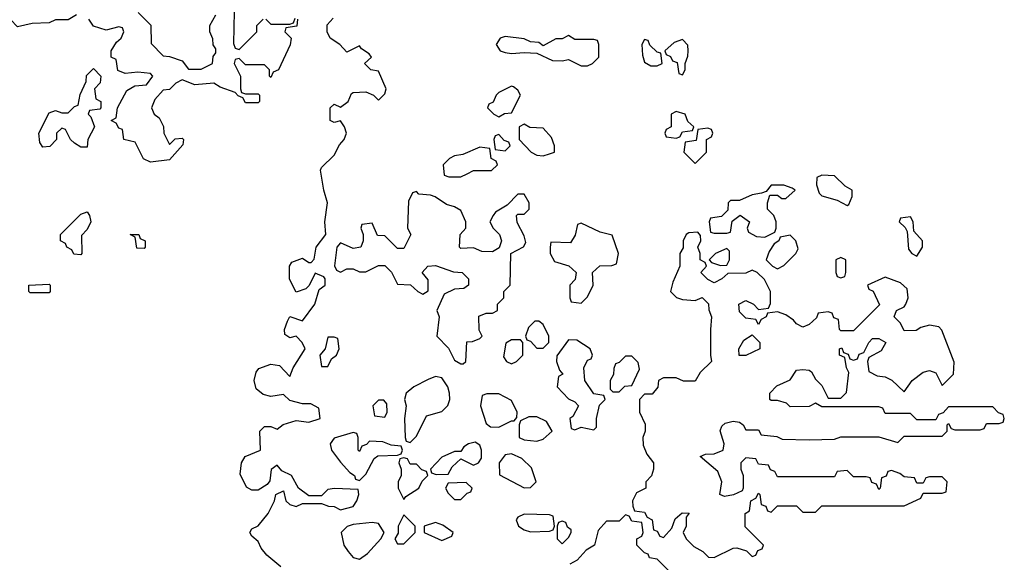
# Model space of a CAD drawing. Header units: inches. Extents: x 2601469 to 2753575, y 449403 to 582909.
# Tile 303 of 350: x 2684597 to 2687706, y 533276 to 534988. Entities that reach past the tile are written whole.
import ezdxf

# ---------------------------------------------------------------- set-up
doc = ezdxf.new("R2010")
doc.units = ezdxf.units.IN
doc.header["$MEASUREMENT"] = 0
doc.layers.add('C6583', color=7, linetype='Continuous')

msp = doc.modelspace()

# ---------------------------------------------------------------- linework, layer by layer
at = {"layer": 'C6583', "color": 4, "elevation": 8}
for points in [[(2684776.9, 535003.1), (2684750, 534988), (2684710, 534988), (2684690, 534978), (2684636.4, 534976.4), (2684590, 534966), (2684568.4, 534988.4)], [(2684971.1, 535011.1), (2685011.1, 534971.1), (2685012.7, 534912.7), (2685050, 534874), (2685070, 534872), (2685110, 534858), (2685130, 534832), (2685170, 534832), (2685206, 534850), (2685208.4, 534871.6), (2685216.4, 534883.6), (2685216.4, 534896.4), (2685208.4, 534908.4), (2685207.3, 534927.3), (2685198, 534950), (2685198, 534970), (2685216.4, 535003.6)], [(2685274, 535014), (2685272.7, 534912.7), (2685278, 534898), (2685290, 534894), (2685346, 534950), (2685346, 534970), (2685366, 534990)], [(2685474, 534990), (2685472.7, 534967.3), (2685438, 534962), (2685434, 534950), (2685454, 534930), (2685451.6, 534908.4), (2685414, 534830), (2685398, 534822), (2685390, 534806), (2685386, 534810), (2685386, 534830), (2685370, 534846), (2685310, 534846), (2685290, 534866), (2685278, 534862), (2685274, 534850), (2685294, 534810), (2685294, 534770), (2685298, 534758), (2685310, 534754), (2685350, 534754), (2685354, 534750), (2685354, 534730), (2685350, 534726), (2685310, 534726), (2685302, 534742), (2685287.3, 534747.3), (2685278, 534758), (2685230, 534775.3), (2685210, 534788), (2685150, 534782), (2685110, 534798), (2685090, 534788), (2685070, 534768), (2685050, 534766), (2685023.6, 534736.4), (2685014, 534710), (2685022, 534690), (2685038, 534678), (2685051.3, 534651.3), (2685052, 534630), (2685070, 534594), (2685088.4, 534611.6), (2685110, 534614), (2685114, 534610), (2685112.7, 534592.7), (2685070, 534546), (2685010, 534538), (2684988.7, 534548.7), (2684962, 534602), (2684926, 534610), (2684922, 534642), (2684910, 534646), (2684902, 534662), (2684886, 534670), (2684902, 534678), (2684906, 534710), (2684935.3, 534764.7), (2684960.4, 534779.6), (2684998, 534782), (2685018, 534810), (2685010, 534818), (2684970, 534822), (2684930, 534818), (2684907.3, 534827.3), (2684902, 534862), (2684886, 534870), (2684886, 534890), (2684903.1, 534916.9), (2684918, 534930), (2684926, 534950), (2684922, 534962), (2684910, 534966), (2684870, 534955.3), (2684830, 534968), (2684815.3, 534990)], [(2685422, 533262), (2685378, 533298), (2685360.1, 533320.1), (2685350, 533342), (2685330, 533358), (2685324, 533370), (2685330, 533382), (2685350, 533391.3), (2685382, 533430), (2685402, 533470), (2685406, 533490), (2685430, 533502), (2685438, 533470), (2685450, 533458), (2685470, 533452), (2685490, 533462), (2685550, 533462), (2685572.7, 533452.7), (2685590, 533452), (2685610, 533442), (2685650, 533452), (2685662, 533470), (2685668, 533490), (2685666, 533506), (2685591.6, 533508.4), (2685570, 533506), (2685550, 533486), (2685510, 533486), (2685478, 533510), (2685455.3, 533550), (2685424.8, 533564.8), (2685410, 533582), (2685390.9, 533569.1), (2685386.8, 533533.2), (2685378.8, 533521.2), (2685350, 533504), (2685330, 533504), (2685313.2, 533513.2), (2685293.6, 533553.6), (2685297.2, 533590), (2685308.7, 533610), (2685358, 533630), (2685355.3, 533690), (2685370, 533704.7), (2685390, 533704.7), (2685410, 533696), (2685429.4, 533710.6), (2685470, 533723.8), (2685510, 533718), (2685546, 533730), (2685542, 533762), (2685516.4, 533776.4), (2685490, 533776), (2685450, 533786.6), (2685430, 533805.2), (2685390, 533799.3), (2685365.6, 533805.6), (2685343.7, 533823.7), (2685337.2, 533850), (2685343.7, 533876.3), (2685352.7, 533887.3), (2685390, 533901), (2685417.3, 533897.3), (2685450, 533862), (2685461.2, 533890), (2685499, 533950), (2685489, 533970), (2685470, 533989), (2685450, 533984), (2685434.6, 533994.6), (2685433.2, 534010), (2685443.2, 534036.8), (2685450, 534052), (2685490, 534038), (2685529, 534090), (2685543.2, 534136.8), (2685562, 534150), (2685562, 534170), (2685557.2, 534177.2), (2685530, 534188), (2685511.1, 534148.9), (2685501, 534139), (2685470, 534128.7), (2685449.5, 534169.5), (2685449.2, 534210), (2685456.5, 534223.5), (2685490, 534236), (2685510, 534222), (2685518, 534222), (2685527.3, 534232.7), (2685533.2, 534270), (2685564, 534310), (2685561.2, 534350), (2685569, 534410), (2685557.2, 534450), (2685547, 534513), (2685550, 534522), (2685590, 534561), (2685606.8, 534593.2), (2685622, 534610), (2685629, 534630), (2685622.7, 534650), (2685610, 534669), (2685590, 534664), (2685578, 534670), (2685578, 534710), (2685590, 534722), (2685610, 534712), (2685634, 534730), (2685644.7, 534755.3), (2685650, 534758), (2685690, 534760.7), (2685714, 534750), (2685730, 534734), (2685750, 534754), (2685754, 534770), (2685730, 534826), (2685706, 534830), (2685686, 534850), (2685708, 534870), (2685700.4, 534880.4), (2685676.4, 534896.4), (2685670, 534906), (2685630, 534886), (2685608, 534910), (2685578, 534930), (2685568, 534950), (2685568.4, 534971.6), (2685587.3, 534992.7)], [(2685374, 534990), (2685390, 534974), (2685450, 534974), (2685462, 534978), (2685467.3, 534992.7)], [(2686646, 533250), (2686610, 533286), (2686586, 533290), (2686582, 533302), (2686570, 533306), (2686546, 533330), (2686546, 533350), (2686562, 533358), (2686566, 533370), (2686562, 533402), (2686530, 533406), (2686522, 533422), (2686510, 533426), (2686490, 533406), (2686450, 533406), (2686423.6, 533376.4), (2686412, 533330), (2686385.4, 533314.6), (2686356.9, 533283.1), (2686334, 533270)]]:
    msp.add_lwpolyline(points, dxfattribs=at)
for points in [[(2686330, 534938), (2686310, 534928), (2686290, 534928), (2686250, 534906), (2686236.4, 534916.4), (2686210, 534918), (2686190, 534928), (2686130, 534935.3), (2686114, 534930), (2686102, 534910), (2686114, 534890), (2686130, 534884.7), (2686150, 534881), (2686190, 534884.7), (2686230, 534882), (2686279.6, 534859.6), (2686310, 534858), (2686330, 534862), (2686370, 534842), (2686390, 534842), (2686406, 534850), (2686426, 534870), (2686426, 534910), (2686422, 534922), (2686410, 534926), (2686350, 534926)], [(2686570, 534926), (2686562, 534910), (2686563.6, 534876.4), (2686570, 534854), (2686590, 534842), (2686610, 534842), (2686626, 534850), (2686622, 534882), (2686610, 534886), (2686587.3, 534907.3), (2686582, 534922)], [(2686690, 534926), (2686663.6, 534916.4), (2686634, 534890), (2686638, 534878), (2686652, 534872), (2686658, 534858), (2686672.7, 534852.7), (2686678, 534818), (2686690, 534814), (2686698, 534830), (2686698, 534850), (2686707.3, 534872.7), (2686708, 534890), (2686707.3, 534907.3)], [(2684790, 534586), (2684770, 534598), (2684758, 534610), (2684742, 534642), (2684730, 534646), (2684714, 534630), (2684714, 534610), (2684692, 534588), (2684670, 534586), (2684660.4, 534600.4), (2684658, 534630), (2684690, 534694), (2684710, 534702), (2684730, 534694), (2684750, 534694), (2684770, 534714), (2684782, 534718), (2684788.4, 534751.6), (2684807.3, 534792.7), (2684808.4, 534811.6), (2684830, 534834), (2684854, 534810), (2684851.3, 534788.7), (2684834, 534770), (2684838, 534738), (2684854, 534730), (2684854, 534710), (2684850, 534706), (2684818, 534702), (2684814, 534690), (2684822, 534682), (2684834, 534650), (2684812, 534610), (2684810, 534586)], [(2686150, 534778), (2686110, 534758), (2686102, 534750), (2686092.7, 534727.3), (2686078, 534722), (2686074, 534710), (2686094, 534690), (2686110, 534682), (2686128, 534692), (2686150, 534694), (2686178, 534750), (2686170, 534766), (2686156.4, 534776.4)], [(2686670, 534698), (2686654, 534690), (2686654, 534650), (2686638, 534642), (2686634, 534630), (2686638, 534618), (2686670, 534614), (2686682, 534618), (2686690, 534634), (2686722, 534638), (2686726, 534650), (2686707.3, 534667.3), (2686698, 534690)], [(2686190, 534658), (2686174, 534650), (2686174, 534610), (2686212, 534570), (2686230, 534561), (2686250, 534558), (2686270, 534564.7), (2686286, 534570), (2686286, 534590), (2686276.4, 534616.4), (2686250, 534646), (2686208, 534648)], [(2686770, 534646), (2686738, 534642), (2686732.7, 534607.3), (2686698, 534602), (2686694, 534570), (2686730, 534534), (2686766, 534570), (2686766, 534610), (2686782, 534618), (2686786, 534630), (2686782, 534642)], [(2686110, 534626), (2686098, 534622), (2686094, 534610), (2686098, 534578), (2686130, 534574), (2686146, 534590), (2686142, 534602), (2686127.3, 534607.3)], [(2686050, 534586), (2685996.9, 534563.1), (2685970, 534558), (2685954, 534550), (2685934, 534530), (2685938, 534498), (2685952.7, 534492.7), (2685990, 534492), (2686010, 534502), (2686030, 534512), (2686087.3, 534512.7), (2686106, 534530), (2686102, 534542), (2686086, 534550), (2686082, 534582)], [(2687130, 534498), (2687114, 534490), (2687112.7, 534467.3), (2687121, 534441), (2687130, 534432), (2687178.8, 534418.8), (2687210, 534402), (2687215.3, 534404.7), (2687226, 534430), (2687226, 534450), (2687203.1, 534463.1), (2687170, 534495.3)], [(2685850, 534446), (2685838, 534442), (2685824.7, 534415.3), (2685822, 534330), (2685832, 534310), (2685810, 534266), (2685790, 534266), (2685750, 534306), (2685727.3, 534307.3), (2685710, 534346), (2685678, 534342), (2685674, 534330), (2685682, 534310), (2685682, 534290), (2685674, 534270), (2685650, 534266), (2685610, 534284), (2685598.8, 534270), (2685591.1, 534211.1), (2685598, 534198), (2685610, 534191.3), (2685630, 534202), (2685650, 534202), (2685670, 534192), (2685690, 534192), (2685730, 534212), (2685750, 534212), (2685770.9, 534190.9), (2685790, 534154), (2685831.6, 534151.6), (2685854, 534130), (2685870, 534122), (2685887.3, 534132.7), (2685887.3, 534167.3), (2685868, 534190), (2685886, 534210), (2685910, 534212), (2685967.3, 534192.7), (2685994, 534190), (2686014, 534170), (2686014, 534150), (2685999.6, 534140.4), (2685970, 534138), (2685938, 534122), (2685914, 534070), (2685922, 534050), (2685914, 533990), (2685951.3, 533951.3), (2685970, 533914), (2685990, 533902), (2685998, 533902), (2686006, 533910), (2686008.7, 533971.3), (2686027.3, 533972.7), (2686050, 533982), (2686058, 533990), (2686048, 534008), (2686047.3, 534052.7), (2686070, 534062), (2686090, 534062), (2686106, 534070), (2686106, 534090), (2686126, 534110), (2686126, 534130), (2686146, 534150), (2686148, 534250), (2686188.4, 534271.6), (2686195.3, 534284.7), (2686190, 534306), (2686168.4, 534348.4), (2686166, 534370), (2686170, 534374), (2686190, 534374), (2686206, 534390), (2686206, 534410), (2686190, 534438), (2686170, 534438), (2686136.9, 534403.1), (2686099.6, 534380.4), (2686092, 534370), (2686082, 534350), (2686092, 534330), (2686112, 534310), (2686118, 534290), (2686111.3, 534268.7), (2686090, 534255.3), (2686056.4, 534256.4), (2686030, 534268), (2685990, 534266), (2685986, 534270), (2685988, 534310), (2686006, 534330), (2686006, 534350), (2685990, 534386), (2685970, 534398), (2685944.7, 534404.7), (2685908.9, 534428.9), (2685894.6, 534434.6), (2685858, 534438)], [(2687010, 534466), (2686970, 534466), (2686954, 534446), (2686939.6, 534440.4), (2686910, 534435.3), (2686870, 534418), (2686842, 534418), (2686834, 534410), (2686832.7, 534387.3), (2686812.7, 534367.3), (2686778, 534362), (2686774, 534350), (2686778, 534318), (2686790, 534314), (2686830, 534314), (2686842, 534318), (2686847.3, 534352.7), (2686871.6, 534371.6), (2686902, 534350), (2686894, 534330), (2686898, 534318), (2686923.6, 534303.6), (2686950, 534302), (2686982, 534318), (2686986, 534330), (2686986, 534350), (2686978, 534370), (2686958, 534390), (2686958, 534410), (2686966, 534434), (2686990, 534434), (2687003.6, 534423.6), (2687016.4, 534423.6), (2687046, 534450), (2687036.4, 534456.4)], [(2684790, 534246), (2684768, 534248), (2684762, 534262), (2684746, 534270), (2684742, 534282), (2684726, 534290), (2684726, 534310), (2684790, 534374), (2684810, 534382), (2684818, 534370), (2684822, 534350), (2684810, 534326), (2684792.7, 534307.3), (2684794, 534250)], [(2687410, 534366), (2687378, 534362), (2687374, 534350), (2687392.7, 534332.7), (2687399.6, 534319.6), (2687403.6, 534263.6), (2687414, 534250), (2687430, 534242), (2687448, 534270), (2687448, 534290), (2687420.4, 534320.4), (2687418, 534350)], [(2686370, 534346), (2686358, 534342), (2686351.6, 534308.4), (2686336, 534284), (2686274, 534286), (2686272, 534270), (2686272, 534250), (2686285.4, 534225.4), (2686331, 534211), (2686354, 534190), (2686351.6, 534168.4), (2686334, 534150), (2686334, 534110), (2686338, 534098), (2686370, 534094), (2686390, 534114), (2686408, 534150), (2686406, 534190), (2686428.9, 534211.1), (2686467.3, 534212.7), (2686482, 534218), (2686488, 534250), (2686468.4, 534308.4), (2686430, 534318)], [(2686738, 534318), (2686710, 534315.3), (2686702, 534310), (2686692, 534290), (2686692, 534268), (2686682, 534250), (2686682, 534210), (2686659.8, 534160.2), (2686652, 534130), (2686671.1, 534111.1), (2686690, 534104.7), (2686730, 534102), (2686751.6, 534111.6), (2686771.6, 534091.6), (2686772.7, 534072.7), (2686782, 534050), (2686778, 534010), (2686778, 533930), (2686782, 533910), (2686745.4, 533874.6), (2686730, 533848), (2686692.7, 533847.3), (2686670, 533858), (2686630, 533858), (2686614, 533850), (2686611.6, 533828.4), (2686594, 533806), (2686570, 533806), (2686554, 533790), (2686554, 533750), (2686572, 533712), (2686572, 533690), (2686564.7, 533670), (2686565.4, 533645.4), (2686576.9, 533616.9), (2686598, 533590), (2686598, 533570), (2686591.6, 533548.4), (2686574, 533530), (2686574, 533510), (2686544.7, 533495.3), (2686532, 533470), (2686532.7, 533452.7), (2686538, 533438), (2686570, 533434), (2686578, 533418), (2686594, 533410), (2686598, 533378), (2686610, 533374), (2686618, 533358), (2686630, 533354), (2686656.4, 533383.6), (2686667.3, 533412.7), (2686688.4, 533431.6), (2686711.3, 533431.3), (2686702, 533418), (2686702, 533390), (2686692, 533370), (2686702, 533350), (2686725.4, 533325.4), (2686754, 533310), (2686772, 533292), (2686790, 533291.3), (2686850, 533321), (2686862, 533322), (2686892, 533312), (2686910, 533294), (2686922, 533298), (2686927.3, 533312.7), (2686942, 533318), (2686946, 533330), (2686888, 533388), (2686888, 533430), (2686902, 533438), (2686906, 533470), (2686922, 533478), (2686930, 533494), (2686934, 533490), (2686938, 533458), (2686952.7, 533452.7), (2686958, 533438), (2686970, 533434), (2686990, 533454), (2687050, 533454), (2687070, 533434), (2687110, 533434), (2687130, 533454), (2687390, 533454), (2687442, 533478), (2687450, 533494), (2687510, 533494), (2687522, 533498), (2687526, 533530), (2687510, 533546), (2687470, 533546), (2687458, 533542), (2687450, 533526), (2687430, 533526), (2687422, 533542), (2687390, 533546), (2687376.4, 533556.4), (2687350, 533566), (2687338, 533562), (2687332.7, 533547.3), (2687318, 533542), (2687314, 533510), (2687310, 533506), (2687302, 533522), (2687287.3, 533527.3), (2687282, 533542), (2687270, 533546), (2687230, 533546), (2687210, 533566), (2687178, 533562), (2687170, 533546), (2686990, 533546), (2686982, 533562), (2686967.3, 533567.3), (2686962, 533582), (2686930, 533586), (2686922, 533602), (2686890, 533606), (2686874, 533590), (2686874, 533570), (2686882, 533550), (2686882, 533510), (2686878, 533502), (2686851.3, 533488.7), (2686823.1, 533483.1), (2686808, 533490), (2686814, 533530), (2686802, 533562), (2686746, 533610), (2686763.1, 533616.9), (2686790, 533618), (2686818, 533630), (2686822, 533650), (2686809, 533691), (2686814, 533706), (2686824.7, 533715.3), (2686850, 533721), (2686870, 533718), (2686882, 533710), (2686890, 533694), (2686930, 533694), (2686938, 533678), (2686987.3, 533672.7), (2687004.7, 533664.7), (2687090, 533662), (2687170, 533664.7), (2687190, 533672), (2687310, 533672), (2687370, 533654), (2687390, 533674), (2687510, 533674), (2687526, 533690), (2687526, 533710), (2687530, 533714), (2687538, 533698), (2687550, 533694), (2687630, 533694), (2687642, 533698), (2687650, 533714), (2687690, 533714), (2687702, 533718), (2687706, 533730), (2687702, 533742), (2687687.3, 533747.3), (2687670, 533766), (2687530, 533766), (2687512.7, 533747.3), (2687498, 533742), (2687490, 533726), (2687430, 533726), (2687410, 533746), (2687330, 533746), (2687322, 533762), (2687310, 533766), (2687130, 533766), (2687110, 533778), (2687090, 533768), (2687030, 533766), (2687018, 533778), (2686990, 533786), (2686970, 533786), (2686966, 533790), (2686966, 533810), (2686987.3, 533832.7), (2687030, 533852), (2687050, 533882), (2687070, 533884.7), (2687090, 533882), (2687096.9, 533876.9), (2687110, 533854), (2687130, 533834), (2687150, 533794), (2687190, 533794), (2687208, 533812), (2687215.3, 533875.3), (2687208, 533890), (2687202, 533922), (2687186, 533930), (2687186, 533950), (2687192.7, 533952.7), (2687198, 533938), (2687212.7, 533932.7), (2687218, 533918), (2687230, 533914), (2687242, 533918), (2687247.3, 533932.7), (2687262, 533938), (2687278, 533970), (2687290, 533982), (2687310, 533982), (2687332, 533970), (2687316.9, 533943.1), (2687278, 533922), (2687274, 533910), (2687278, 533878), (2687304.7, 533864.7), (2687330, 533861), (2687350.9, 533850.9), (2687390, 533814), (2687415.3, 533850), (2687450, 533876), (2687470, 533881), (2687490, 533874), (2687510, 533834), (2687546, 533870), (2687547.3, 533907.3), (2687508.9, 534008.9), (2687499, 534019), (2687470, 534024), (2687442.8, 534017.2), (2687427.3, 534007.3), (2687390, 534006), (2687378, 534030), (2687358, 534050), (2687366, 534070), (2687390, 534082), (2687395.3, 534090), (2687402, 534110), (2687399, 534139), (2687378, 534158), (2687330, 534175.3), (2687274, 534150), (2687278, 534138), (2687291.6, 534131.6), (2687312, 534088), (2687230, 534006), (2687190, 534006), (2687186, 534010), (2687182, 534042), (2687167.3, 534047.3), (2687162, 534062), (2687150, 534066), (2687118, 534062), (2687112.7, 534047.3), (2687090, 534026), (2687070, 534018), (2687050, 534028), (2687040.4, 534040.4), (2687016.4, 534056.4), (2686990, 534066), (2686958, 534062), (2686954, 534050), (2686938, 534042), (2686930, 534026), (2686922, 534042), (2686890, 534046), (2686870, 534066), (2686868, 534090), (2686890, 534102), (2686914, 534090), (2686930, 534074), (2686962, 534078), (2686967.3, 534092.7), (2686968, 534130), (2686948.4, 534168.4), (2686926, 534190), (2686910, 534198), (2686890, 534188), (2686832.7, 534187.3), (2686814, 534170), (2686790, 534158), (2686770, 534168), (2686748, 534190), (2686766, 534210), (2686762, 534222), (2686746, 534230), (2686746, 534250), (2686738, 534270), (2686748, 534290), (2686747.3, 534307.3)], [(2684990, 534266), (2684967.3, 534267.3), (2684962, 534302), (2684946, 534310), (2684974, 534310), (2684978, 534298), (2684994, 534290), (2684994, 534270)], [(2687030, 534308), (2686998, 534302), (2686994, 534290), (2686979.6, 534280.4), (2686963.6, 534256.4), (2686954, 534230), (2686974, 534210), (2686990, 534202), (2687010, 534212), (2687048, 534250), (2687055.3, 534264.7), (2687048, 534290)], [(2686830, 534266), (2686794, 534250), (2686774, 534230), (2686782, 534222), (2686810, 534212), (2686830, 534214), (2686838, 534230), (2686838, 534258)], [(2687190, 534238), (2687174, 534230), (2687174, 534190), (2687178, 534178), (2687190, 534174), (2687202, 534178), (2687206, 534190), (2687206, 534230)], [(2684630, 534126), (2684626, 534130), (2684626, 534150), (2684690, 534154), (2684694, 534150), (2684694, 534130), (2684690, 534126)], [(2686236.4, 534036.4), (2686223.6, 534036.4), (2686203.6, 534016.4), (2686194, 533990), (2686198, 533978), (2686210, 533974), (2686230, 533952), (2686250, 533952), (2686268, 533970), (2686268, 533990), (2686250, 534026)], [(2685590, 533986), (2685570, 533986), (2685562, 533950), (2685544.7, 533930), (2685550, 533894), (2685570, 533894), (2685582, 533918), (2685598, 533930), (2685606, 533950), (2685602, 533982)], [(2686178, 533978), (2686150, 533978), (2686132.7, 533967.3), (2686124.7, 533924.7), (2686134, 533910), (2686150, 533902), (2686166, 533910), (2686186, 533930), (2686186, 533970)], [(2686330, 533978), (2686292.7, 533927.3), (2686292, 533910), (2686302, 533882), (2686312, 533870), (2686298, 533862), (2686294, 533830), (2686330, 533792), (2686350, 533782), (2686362, 533770), (2686343.6, 533736.4), (2686334, 533730), (2686338, 533698), (2686350, 533694), (2686370, 533702), (2686410, 533694), (2686418, 533702), (2686418, 533730), (2686428.4, 533771.6), (2686446, 533790), (2686442, 533802), (2686410, 533808), (2686382, 533850), (2686378, 533890), (2686390, 533914), (2686402, 533918), (2686406, 533930), (2686398, 533950), (2686356.4, 533976.4)], [(2686890, 533928), (2686868.7, 533928.7), (2686868, 533950), (2686883.1, 533976.9), (2686910, 533994), (2686934, 533970), (2686934, 533950)], [(2686530, 533926), (2686510, 533926), (2686490, 533906), (2686478, 533902), (2686472.7, 533887.3), (2686471.6, 533868.4), (2686462, 533850), (2686462, 533822), (2686470, 533814), (2686490, 533814), (2686508.4, 533831.6), (2686530, 533834), (2686554.6, 533885.4), (2686550, 533906)], [(2685910, 533862), (2685887.1, 533852.9), (2685842, 533830), (2685818, 533810), (2685812, 533790), (2685818, 533770), (2685812, 533730), (2685814, 533670), (2685818, 533658), (2685830, 533654), (2685850, 533674), (2685882, 533738), (2685930, 533751.3), (2685949.1, 533770.9), (2685955.3, 533790), (2685954, 533810), (2685949.1, 533829.1), (2685930, 533858)], [(2686110, 533808), (2686072.7, 533807.3), (2686058, 533802), (2686052, 533770), (2686070, 533714), (2686083.6, 533703.6), (2686110, 533702), (2686150, 533722), (2686158, 533722), (2686167.3, 533732.7), (2686168, 533750), (2686150, 533786)], [(2685730, 533788), (2685712, 533770), (2685718, 533738), (2685750, 533734), (2685758, 533750), (2685756.4, 533776.4), (2685747.3, 533787.3)], [(2686230, 533735.3), (2686204.7, 533735.3), (2686178, 533722), (2686174, 533710), (2686174, 533670), (2686190, 533662), (2686230, 533658), (2686250, 533664.7), (2686278, 533690), (2686260.4, 533720.4)], [(2685650, 533686), (2685590, 533668), (2685578, 533650), (2685582, 533630), (2685610, 533592), (2685639.6, 533559.6), (2685654, 533550), (2685658, 533538), (2685670, 533534), (2685690, 533554), (2685716.4, 533603.6), (2685728, 533612), (2685790, 533614), (2685802, 533618), (2685806, 533630), (2685802, 533642), (2685770, 533646), (2685743.6, 533656.4), (2685702, 533658), (2685692.7, 533647.3), (2685678, 533642), (2685670, 533626), (2685666, 533630), (2685666, 533670), (2685662, 533682)], [(2686035.3, 533655.3), (2686014, 533650), (2685999.6, 533640.4), (2685990, 533626), (2685970, 533626), (2685930, 533608), (2685894, 533570), (2685898, 533558), (2685912.7, 533552.7), (2685950, 533554), (2685963.1, 533576.9), (2685990, 533602), (2686030, 533582), (2686046, 533590), (2686055.3, 533604.7), (2686055.3, 533630), (2686050, 533646)], [(2685810, 533606), (2685798, 533602), (2685794, 533590), (2685802, 533570), (2685802, 533550), (2685792, 533530), (2685792, 533510), (2685810, 533474), (2685816.4, 533483.6), (2685858, 533510), (2685868, 533532), (2685886, 533550), (2685882, 533562), (2685867.3, 533567.3), (2685850, 533586), (2685830, 533586), (2685822, 533602)], [(2686150, 533618), (2686130, 533615.3), (2686111.3, 533590), (2686112, 533552), (2686190, 533511.3), (2686210, 533512), (2686228, 533530), (2686213.6, 533573.6), (2686183.1, 533603.1)], [(2686007.3, 533527.3), (2685950, 533526), (2685942, 533510), (2685950, 533494), (2685970, 533474), (2685990, 533474), (2686010, 533494), (2686022, 533498), (2686026, 533510)], [(2685810, 533426), (2685792, 533390), (2685792, 533368), (2685782, 533350), (2685790, 533334), (2685810, 533334), (2685846, 533370), (2685846, 533390)], [(2686190, 533428), (2686170, 533418), (2686164.7, 533410), (2686172, 533390), (2686190, 533378), (2686210, 533372), (2686270, 533374), (2686282, 533378), (2686286, 533390), (2686282, 533422), (2686270, 533426)], [(2685710, 533402), (2685650, 533395.3), (2685630.9, 533389.1), (2685612, 533370), (2685620.7, 533330), (2685634, 533310), (2685650, 533290.8), (2685670, 533286), (2685695.9, 533304.1), (2685738, 533350), (2685748, 533370), (2685730, 533398)], [(2685910, 533402), (2685874, 533390), (2685874, 533370), (2685930, 533344.7), (2685962, 533358), (2685966, 533370), (2685933.6, 533393.6)], [(2686310, 533406), (2686298, 533402), (2686294, 533390), (2686294, 533350), (2686310, 533334), (2686330, 533354), (2686338, 533370), (2686338, 533378), (2686327.3, 533387.3), (2686322, 533402)]]:
    msp.add_lwpolyline(points, close=True, dxfattribs=at)

doc.saveas('drawing.dxf')
